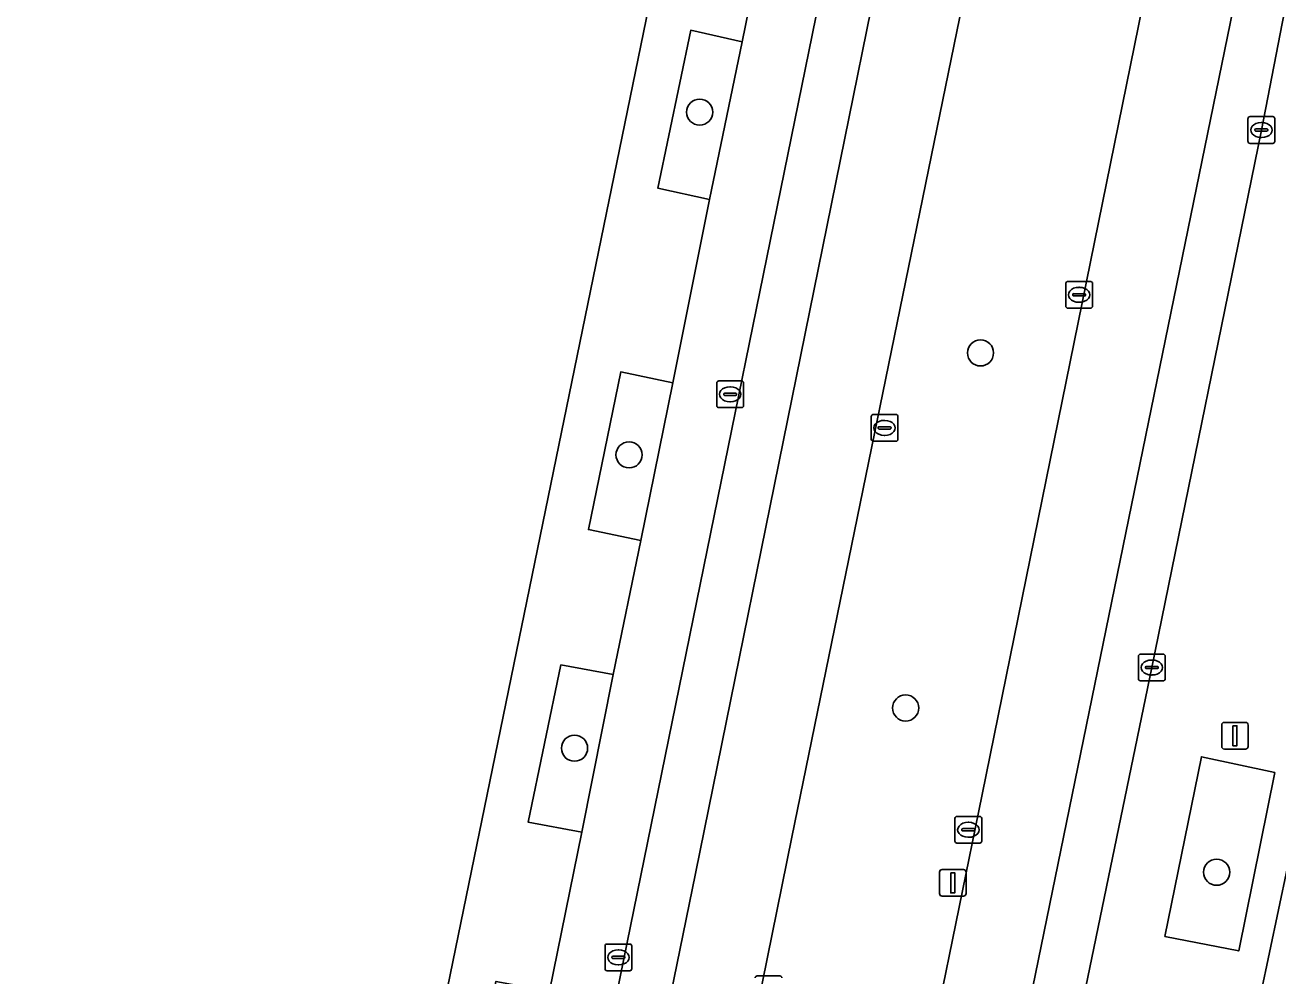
# Model space of a CAD drawing. Extents: x 157692 to 159674, y 381452 to 383291.
# Drawn here: x 158551.38 to 158598.24, y 382414.37 to 382449.95 of the extents above; entities that cross this region are included whole.
import ezdxf

# ---------------------------------------------------------------- set-up
doc = ezdxf.new("R2010")
doc.units = 0
for name, color, linetype in [('IMGEO_Berm_groen', 7, 'Continuous'), ('IMGEO_Boom', 7, 'Continuous'), ('IMGEO_Erf', 7, 'Continuous'), ('IMGEO_Groenvoorziening', 7, 'Continuous'), ('IMGEO_Kolk', 7, 'Continuous'), ('IMGEO_Lichtmast', 7, 'Continuous'), ('IMGEO_Parkeervlak_open', 7, 'Continuous'), ('IMGEO_Rijbaan_lokaal_gesloten', 7, 'Continuous'), ('IMGEO_Voetpad_open', 7, 'Continuous')]:
    doc.layers.add(name, color=color, linetype=linetype)

msp = doc.modelspace()

# ---------------------------------------------------------------- linework, layer by layer
at = {"layer": 'IMGEO_Berm_groen'}
msp.add_lwpolyline([(158594.974, 382459.491), (158588.522, 382460.914), (158587.191, 382454.412), (158580.059, 382419.567), (158566.979, 382355.038), (158573.413, 382353.716), (158587.176, 382421.152)], close=True, dxfattribs=at)
at = {"layer": 'IMGEO_Boom'}
for centre in [(158576.615, 382446.687), (158587.12, 382437.679), (158573.975, 382433.866), (158584.319, 382424.395), (158571.936, 382422.891), (158595.952, 382418.251)]:
    msp.add_circle(centre, 0.489, dxfattribs=at)
at = {"layer": 'IMGEO_Erf'}
for points in [[(158551.807, 382338.849), (158552.915, 382344.297), (158553.891, 382349.094), (158567.581, 382415.871), (158577.178, 382462.682), (158570.176, 382468.831), (158556.118, 382471.739), (158555.348, 382468.252), (158516.523, 382476.068), (158514.539, 382476.468), (158509.694, 382477.443), (158475.129, 382484.401), (158465.109, 382486.418), (158458.989, 382487.647), (158450.596, 382489.334)], [(158606.392, 382407.684), (158640.356, 382400.731), (158641.477, 382406.209), (158602.825, 382414.123), (158607.823, 382438.538), (158648.181, 382430.276), (158649.193, 382435.221), (158604.189, 382444.195), (158604.469, 382445.54), (158604.319, 382445.573), (158596.581, 382408.867), (158587.106, 382362.4), (158586.469, 382359.129), (158585.896, 382356.517), (158584.905, 382351.489), (158583.992, 382346.928)]]:
    msp.add_lwpolyline(points, dxfattribs=at)
at = {"layer": 'IMGEO_Groenvoorziening'}
for points in [[(158578.21, 382449.322), (158576.28, 382449.75), (158575.049, 382443.844), (158576.986, 382443.423)], [(158575.612, 382436.565), (158573.662, 382436.971), (158572.457, 382431.07), (158574.421, 382430.657)], [(158573.376, 382425.652), (158571.427, 382426.005), (158570.204, 382420.122), (158572.208, 382419.746)], [(158595.38, 382422.57), (158594.016, 382415.851), (158596.779, 382415.304), (158598.127, 382421.977)]]:
    msp.add_lwpolyline(points, close=True, dxfattribs=at)
at = {"layer": 'IMGEO_Kolk'}
for p, q in [((158597.125, 382445.593), (158597.125, 382446.445)), ((158597.2, 382446.519), (158598.052, 382446.519)), ((158598.126, 382446.445), (158598.126, 382445.593)), ((158597.384, 382446.013), (158597.384, 382446.025)), ((158597.822, 382445.976), (158597.424, 382445.976)), ((158597.427, 382446.062), (158597.825, 382446.062)), ((158597.613, 382446.299), (158597.638, 382446.299)), ((158597.868, 382446.025), (158597.868, 382446.013)), ((158598.052, 382445.519), (158597.2, 382445.519)), ((158597.636, 382445.739), (158597.611, 382445.739)), ((158590.384, 382440.353), (158591.236, 382440.353)), ((158590.309, 382439.427), (158590.309, 382440.279)), ((158590.568, 382439.847), (158590.568, 382439.859)), ((158590.611, 382439.896), (158591.009, 382439.896)), ((158590.797, 382440.133), (158590.822, 382440.133)), ((158591.052, 382439.859), (158591.052, 382439.847)), ((158591.31, 382440.279), (158591.31, 382439.427)), ((158591.006, 382439.81), (158590.608, 382439.81)), ((158590.82, 382439.573), (158590.795, 382439.573)), ((158591.236, 382439.353), (158590.384, 382439.353)), ((158577.331, 382436.632), (158578.183, 382436.632)), ((158577.256, 382435.706), (158577.256, 382436.558)), ((158577.515, 382436.126), (158577.515, 382436.138)), ((158577.558, 382436.175), (158577.956, 382436.175)), ((158577.744, 382436.412), (158577.769, 382436.412)), ((158577.999, 382436.138), (158577.999, 382436.126)), ((158578.257, 382436.558), (158578.257, 382435.706)), ((158578.183, 382435.632), (158577.331, 382435.632)), ((158577.953, 382436.089), (158577.555, 382436.089)), ((158577.767, 382435.852), (158577.742, 382435.852)), ((158583.03, 382434.449), (158583.03, 382435.301)), ((158583.105, 382435.375), (158583.957, 382435.375)), ((158584.031, 382435.301), (158584.031, 382434.449)), ((158583.289, 382434.869), (158583.289, 382434.881)), ((158583.727, 382434.832), (158583.329, 382434.832)), ((158583.332, 382434.918), (158583.73, 382434.918)), ((158583.518, 382435.155), (158583.543, 382435.155)), ((158583.773, 382434.881), (158583.773, 382434.869)), ((158583.957, 382434.375), (158583.105, 382434.375)), ((158583.541, 382434.595), (158583.516, 382434.595)), ((158593.027, 382425.483), (158593.027, 382426.335)), ((158593.102, 382426.409), (158593.954, 382426.409)), ((158594.028, 382426.335), (158594.028, 382425.483)), ((158593.286, 382425.903), (158593.286, 382425.915)), ((158593.724, 382425.866), (158593.326, 382425.866)), ((158593.329, 382425.952), (158593.727, 382425.952)), ((158593.515, 382426.189), (158593.54, 382426.189)), ((158593.77, 382425.915), (158593.77, 382425.903)), ((158593.954, 382425.409), (158593.102, 382425.409)), ((158593.538, 382425.629), (158593.513, 382425.629)), ((158586.165, 382419.412), (158586.165, 382420.264)), ((158586.24, 382420.338), (158587.092, 382420.338)), ((158587.166, 382420.264), (158587.166, 382419.412)), ((158586.424, 382419.832), (158586.424, 382419.844)), ((158586.862, 382419.795), (158586.464, 382419.795)), ((158586.467, 382419.881), (158586.865, 382419.881)), ((158586.653, 382420.118), (158586.678, 382420.118)), ((158586.908, 382419.844), (158586.908, 382419.832)), ((158587.092, 382419.338), (158586.24, 382419.338)), ((158586.676, 382419.558), (158586.651, 382419.558)), ((158573.076, 382414.637), (158573.076, 382415.489)), ((158573.151, 382415.563), (158574.003, 382415.563)), ((158574.077, 382415.489), (158574.077, 382414.637)), ((158573.335, 382415.057), (158573.335, 382415.069)), ((158573.773, 382415.02), (158573.375, 382415.02)), ((158573.378, 382415.106), (158573.776, 382415.106)), ((158573.564, 382415.343), (158573.589, 382415.343)), ((158573.819, 382415.069), (158573.819, 382415.057)), ((158574.003, 382414.563), (158573.151, 382414.563)), ((158573.587, 382414.783), (158573.562, 382414.783)), ((158578.765, 382414.369), (158579.617, 382414.369))]:
    msp.add_line(p, q, dxfattribs=at)
for points in [[(158597.125, 382445.593), (158597.125, 382446.445)], [(158597.2, 382446.519), (158598.052, 382446.519)], [(158598.126, 382446.445), (158598.126, 382445.593)], [(158598.052, 382445.519), (158597.2, 382445.519)], [(158590.384, 382440.353), (158591.236, 382440.353)], [(158590.309, 382439.427), (158590.309, 382440.279)], [(158591.31, 382440.279), (158591.31, 382439.427)], [(158591.236, 382439.353), (158590.384, 382439.353)], [(158577.331, 382436.632), (158578.183, 382436.632)], [(158577.256, 382435.706), (158577.256, 382436.558)], [(158578.257, 382436.558), (158578.257, 382435.706)], [(158578.183, 382435.632), (158577.331, 382435.632)], [(158583.03, 382434.449), (158583.03, 382435.301)], [(158583.105, 382435.375), (158583.957, 382435.375)], [(158584.031, 382435.301), (158584.031, 382434.449)], [(158583.957, 382434.375), (158583.105, 382434.375)], [(158593.027, 382425.483), (158593.027, 382426.335)], [(158593.102, 382426.409), (158593.954, 382426.409)], [(158594.028, 382426.335), (158594.028, 382425.483)], [(158593.954, 382425.409), (158593.102, 382425.409)], [(158586.165, 382419.412), (158586.165, 382420.264)], [(158586.24, 382420.338), (158587.092, 382420.338)], [(158587.166, 382420.264), (158587.166, 382419.412)], [(158587.092, 382419.338), (158586.24, 382419.338)], [(158573.076, 382414.637), (158573.076, 382415.489)], [(158573.151, 382415.563), (158574.003, 382415.563)], [(158574.077, 382415.489), (158574.077, 382414.637)], [(158574.003, 382414.563), (158573.151, 382414.563)], [(158578.765, 382414.369), (158579.617, 382414.369)]]:
    msp.add_lwpolyline(points, dxfattribs=at)
for centre, radius, start, end in [((158597.202, 382446.443), 0.0765, 91.552, 178.448), ((158597.202, 382446.443), 0.0765, 91.552, 178.448), ((158598.05, 382446.443), 0.0765, 1.552, 88.448), ((158598.05, 382446.443), 0.0765, 1.552, 88.448), ((158597.424, 382446.022), 0.0403, 85.8775, 175.7526), ((158597.421, 382446.012), 0.0366, 178.938, 274.7102), ((158597.825, 382446.019), 0.043, 264.8664, 352.4533), ((158597.829, 382446.024), 0.0386, 1.7309, 96.639), ((158597.202, 382445.595), 0.0765, 181.552, 268.448), ((158597.202, 382445.595), 0.0765, 181.552, 268.448), ((158598.05, 382445.595), 0.0765, 271.552, 358.448), ((158598.05, 382445.595), 0.0765, 271.552, 358.448), ((158590.386, 382440.277), 0.0765, 91.552, 178.448), ((158590.386, 382440.277), 0.0765, 91.552, 178.448), ((158591.234, 382440.277), 0.0765, 1.552, 88.448), ((158591.234, 382440.277), 0.0765, 1.552, 88.448), ((158590.608, 382439.856), 0.0403, 85.8775, 175.7526), ((158590.605, 382439.846), 0.0366, 178.938, 274.7102), ((158591.009, 382439.853), 0.043, 264.8664, 352.4533), ((158591.013, 382439.858), 0.0386, 1.7309, 96.639), ((158590.386, 382439.429), 0.0765, 181.552, 268.448), ((158590.386, 382439.429), 0.0765, 181.552, 268.448), ((158591.234, 382439.429), 0.0765, 271.552, 358.448), ((158591.234, 382439.429), 0.0765, 271.552, 358.448), ((158577.333, 382436.556), 0.0765, 91.552, 178.448), ((158577.333, 382436.556), 0.0765, 91.552, 178.448), ((158578.181, 382436.556), 0.0765, 1.552, 88.448), ((158578.181, 382436.556), 0.0765, 1.552, 88.448), ((158577.555, 382436.135), 0.0403, 85.8775, 175.7526), ((158577.552, 382436.125), 0.0366, 178.938, 274.7102), ((158577.956, 382436.132), 0.043, 264.8664, 352.4533), ((158577.96, 382436.137), 0.0386, 1.7309, 96.639), ((158577.333, 382435.708), 0.0765, 181.552, 268.448), ((158577.333, 382435.708), 0.0765, 181.552, 268.448), ((158578.181, 382435.708), 0.0765, 271.552, 358.448), ((158578.181, 382435.708), 0.0765, 271.552, 358.448), ((158583.107, 382435.299), 0.0765, 91.552, 178.448), ((158583.107, 382435.299), 0.0765, 91.552, 178.448), ((158583.955, 382435.299), 0.0765, 1.552, 88.448), ((158583.955, 382435.299), 0.0765, 1.552, 88.448), ((158583.329, 382434.878), 0.0403, 85.8775, 175.7526), ((158583.326, 382434.868), 0.0366, 178.938, 274.7102), ((158583.73, 382434.875), 0.043, 264.8664, 352.4533), ((158583.734, 382434.88), 0.0386, 1.7309, 96.639), ((158583.107, 382434.451), 0.0765, 181.552, 268.448), ((158583.107, 382434.451), 0.0765, 181.552, 268.448), ((158583.955, 382434.451), 0.0765, 271.552, 358.448), ((158583.955, 382434.451), 0.0765, 271.552, 358.448), ((158593.104, 382426.333), 0.0765, 91.552, 178.448), ((158593.104, 382426.333), 0.0765, 91.552, 178.448), ((158593.952, 382426.333), 0.0765, 1.552, 88.448), ((158593.952, 382426.333), 0.0765, 1.552, 88.448), ((158593.326, 382425.912), 0.0403, 85.8775, 175.7526), ((158593.323, 382425.902), 0.0366, 178.938, 274.7102), ((158593.727, 382425.909), 0.043, 264.8664, 352.4533), ((158593.731, 382425.914), 0.0386, 1.7309, 96.639), ((158593.104, 382425.485), 0.0765, 181.552, 268.448), ((158593.104, 382425.485), 0.0765, 181.552, 268.448), ((158593.952, 382425.485), 0.0765, 271.552, 358.448), ((158593.952, 382425.485), 0.0765, 271.552, 358.448), ((158586.242, 382420.262), 0.0765, 91.552, 178.448), ((158586.242, 382420.262), 0.0765, 91.552, 178.448), ((158587.09, 382420.262), 0.0765, 1.552, 88.448), ((158587.09, 382420.262), 0.0765, 1.552, 88.448), ((158586.464, 382419.841), 0.0403, 85.8775, 175.7526), ((158586.461, 382419.831), 0.0366, 178.938, 274.7102), ((158586.865, 382419.838), 0.043, 264.8664, 352.4533), ((158586.869, 382419.843), 0.0386, 1.7309, 96.639), ((158586.242, 382419.414), 0.0765, 181.552, 268.448), ((158586.242, 382419.414), 0.0765, 181.552, 268.448), ((158587.09, 382419.414), 0.0765, 271.552, 358.448), ((158587.09, 382419.414), 0.0765, 271.552, 358.448), ((158573.153, 382415.487), 0.0765, 91.552, 178.448), ((158573.153, 382415.487), 0.0765, 91.552, 178.448), ((158574.001, 382415.487), 0.0765, 1.552, 88.448), ((158574.001, 382415.487), 0.0765, 1.552, 88.448), ((158573.375, 382415.066), 0.0403, 85.8775, 175.7526), ((158573.372, 382415.056), 0.0366, 178.938, 274.7102), ((158573.776, 382415.063), 0.043, 264.8664, 352.4533), ((158573.78, 382415.068), 0.0386, 1.7309, 96.639), ((158573.153, 382414.639), 0.0765, 181.552, 268.448), ((158573.153, 382414.639), 0.0765, 181.552, 268.448), ((158574.001, 382414.639), 0.0765, 271.552, 358.448), ((158574.001, 382414.639), 0.0765, 271.552, 358.448), ((158578.767, 382414.293), 0.0765, 91.552, 178.448), ((158578.767, 382414.293), 0.0765, 91.552, 178.448), ((158579.615, 382414.293), 0.0765, 1.552, 88.448), ((158579.615, 382414.293), 0.0765, 1.552, 88.448)]:
    msp.add_arc(centre, radius, start, end, dxfattribs=at)
for centre, major_axis, ratio, start_param, end_param in [((158597.612, 382446.019), (-0.387, 0.002), 0.722429, 4.712389, 7.853982), ((158597.637, 382446.019), (-0.39, 0.002), 0.717154, 1.570796, 4.712389), ((158590.796, 382439.853), (-0.387, 0.002), 0.722429, 4.712389, 7.853982), ((158590.821, 382439.853), (-0.39, 0.002), 0.717154, 1.570796, 4.712389), ((158577.743, 382436.132), (-0.387, 0.002), 0.722429, 4.712389, 7.853982), ((158577.768, 382436.132), (-0.39, 0.002), 0.717154, 1.570796, 4.712389), ((158583.517, 382434.875), (-0.387, 0.002), 0.722429, 4.712389, 7.853982), ((158583.542, 382434.875), (-0.39, 0.002), 0.717154, 1.570796, 4.712389), ((158593.514, 382425.909), (-0.387, 0.002), 0.722429, 4.712389, 7.853982), ((158593.539, 382425.909), (-0.39, 0.002), 0.717154, 1.570796, 4.712389), ((158586.652, 382419.838), (-0.387, 0.002), 0.722429, 4.712389, 7.853982), ((158586.677, 382419.838), (-0.39, 0.002), 0.717154, 1.570796, 4.712389), ((158573.563, 382415.063), (-0.387, 0.002), 0.722429, 4.712389, 7.853982), ((158573.588, 382415.063), (-0.39, 0.002), 0.717154, 1.570796, 4.712389)]:
    msp.add_ellipse(centre, major_axis=major_axis, ratio=ratio, start_param=start_param, end_param=end_param, dxfattribs=at)
at = {"layer": 'IMGEO_Lichtmast'}
for p, q in [((158596.141, 382422.957), (158596.141, 382423.757)), ((158596.141, 382423.757), (158596.141, 382422.957)), ((158596.241, 382423.857), (158597.031, 382423.857)), ((158597.031, 382423.857), (158596.241, 382423.857)), ((158597.131, 382423.757), (158597.131, 382422.957)), ((158597.131, 382422.957), (158597.131, 382423.757)), ((158597.031, 382422.857), (158596.241, 382422.857)), ((158596.241, 382422.857), (158597.031, 382422.857)), ((158585.688, 382418.353), (158586.478, 382418.353)), ((158586.478, 382418.353), (158585.688, 382418.353)), ((158585.588, 382417.453), (158585.588, 382418.253)), ((158585.588, 382418.253), (158585.588, 382417.453)), ((158586.578, 382418.253), (158586.578, 382417.453)), ((158586.578, 382417.453), (158586.578, 382418.253)), ((158586.478, 382417.353), (158585.688, 382417.353)), ((158585.688, 382417.353), (158586.478, 382417.353))]:
    msp.add_line(p, q, dxfattribs=at)
for points in [[(158596.561, 382423.732), (158596.711, 382423.732), (158596.711, 382422.982), (158596.561, 382422.982), (158596.561, 382423.732)], [(158586.008, 382418.228), (158586.158, 382418.228), (158586.158, 382417.478), (158586.008, 382417.478), (158586.008, 382418.228)]]:
    msp.add_lwpolyline(points, dxfattribs=at)
for centre, start, end in [((158596.241, 382423.757), 90, 180), ((158596.241, 382423.757), 90, 180), ((158597.031, 382423.757), 0, 90), ((158597.031, 382423.757), 360, 90), ((158596.241, 382422.957), 180, 270), ((158596.241, 382422.957), 180, 270), ((158597.031, 382422.957), 270, 0), ((158597.031, 382422.957), 270, 0), ((158585.688, 382418.253), 90, 180), ((158585.688, 382418.253), 90, 180), ((158586.478, 382418.253), 0, 90), ((158586.478, 382418.253), 360, 90), ((158585.688, 382417.453), 180, 270), ((158585.688, 382417.453), 180, 270), ((158586.478, 382417.453), 270, 0), ((158586.478, 382417.453), 270, 0)]:
    msp.add_arc(centre, 0.1, start, end, dxfattribs=at)
at = {"layer": 'IMGEO_Parkeervlak_open'}
msp.add_lwpolyline([(158574.537, 382418.739), (158582.012, 382455.393), (158579.537, 382455.865), (158578.21, 382449.322), (158576.986, 382443.423), (158575.612, 382436.565), (158574.421, 382430.657), (158573.376, 382425.652), (158572.208, 382419.746), (158571, 382413.8), (158569.746, 382407.866), (158568.433, 382401.407), (158567.249, 382395.578), (158565.92, 382388.887), (158564.692, 382383.1), (158563.813, 382378.594), (158562.58, 382372.68), (158561.335, 382366.514), (158559.885, 382359.242), (158562.307, 382358.757)], close=True, dxfattribs=at)
at = {"layer": 'IMGEO_Rijbaan_lokaal_gesloten'}
for points in [[(158626.897, 382663.441), (158613.919, 382600.583), (158592.124, 382493.966), (158591.78, 382492.336), (158584.663, 382458.624), (158576.456, 382418.202), (158561.278, 382343.885), (158559.085, 382332.976)], [(158570.442, 382323.016), (158576.228, 382350.879), (158576.268, 382351.075), (158583.576, 382387.108), (158599.733, 382466.035), (158609.586, 382513.419)], [(158609.586, 382513.419), (158599.733, 382466.035), (158583.576, 382387.108), (158576.268, 382351.075), (158578.202, 382350.697), (158578.94, 382354.449), (158581.424, 382366.714), (158581.731, 382368.157), (158585.535, 382386.77), (158589.629, 382406.841), (158590.118, 382409.384), (158590.128, 382409.434), (158593.528, 382425.909), (158597.626, 382446.019), (158598.566, 382450.838), (158599.776, 382456.65), (158601.623, 382465.39), (158601.786, 382466.067), (158602.857, 382471.213), (158605.63, 382484.188)], [(158565.678, 382348.953), (158566.54, 382353.187), (158566.979, 382355.038), (158580.059, 382419.567), (158587.191, 382454.412), (158588.522, 382460.914), (158588.892, 382462.702), (158589.146, 382463.86)], [(158595.425, 382462.991), (158595.428, 382462.214), (158595.283, 382461.352), (158595.067, 382460.049), (158594.974, 382459.491), (158587.176, 382421.152), (158573.413, 382353.716), (158573.039, 382351.86), (158572.14, 382347.357)]]:
    msp.add_lwpolyline(points, dxfattribs=at)
msp.add_lwpolyline([(158576.456, 382418.202), (158584.663, 382458.624), (158591.78, 382492.336), (158589.807, 382492.761), (158589.624, 382491.884), (158589.495, 382491.264), (158582.83, 382459.355), (158582.012, 382455.393), (158574.537, 382418.739), (158562.307, 382358.757), (158561.806, 382356.259), (158561.547, 382354.975), (158559.276, 382343.829), (158558.305, 382338.921), (158558.047, 382337.432), (158557.222, 382333.606), (158556.963, 382332.377), (158558.877, 382331.964), (158559.085, 382332.976), (158561.278, 382343.885)], close=True, dxfattribs=at)
at = {"layer": 'IMGEO_Voetpad_open'}
for points in [[(158583.992, 382346.928), (158584.905, 382351.489), (158585.896, 382356.517), (158586.469, 382359.129), (158587.106, 382362.4), (158596.581, 382408.867), (158604.319, 382445.573), (158604.469, 382445.54), (158607.237, 382458.858), (158608.979, 382458.529), (158609.487, 382460.968), (158609.544, 382461.37), (158607.502, 382461.854), (158608.011, 382464.43), (158609.286, 382470.596), (158610.558, 382476.747), (158611.007, 382478.919), (158611.26, 382480.174), (158612.335, 382485.34), (158612.716, 382487.181), (158612.801, 382487.59), (158615.373, 382500), (158629.944, 382570.322)], [(158605.63, 382484.188), (158602.857, 382471.213), (158605.284, 382470.743), (158607.971, 382470.223), (158606.768, 382464.329), (158604.093, 382464.875), (158601.623, 382465.39), (158599.776, 382456.65), (158602.113, 382456.209), (158600.934, 382450.364), (158598.566, 382450.838), (158597.626, 382446.019), (158593.528, 382425.909), (158590.128, 382409.434)], [(158582.772, 382464.067), (158579.352, 382464.765), (158577.178, 382462.682), (158567.581, 382415.871), (158553.891, 382349.094), (158552.915, 382344.297), (158551.807, 382338.849)], [(158567.249, 382395.578), (158565.269, 382395.972), (158566.473, 382401.774), (158568.433, 382401.407), (158569.746, 382407.866), (158567.78, 382408.277), (158568.996, 382414.168), (158571, 382413.8), (158572.208, 382419.746), (158570.204, 382420.122), (158571.427, 382426.005), (158573.376, 382425.652), (158574.421, 382430.657), (158572.457, 382431.07), (158573.662, 382436.971), (158575.612, 382436.565), (158576.986, 382443.423), (158575.049, 382443.844), (158576.28, 382449.75), (158578.21, 382449.322), (158579.537, 382455.865), (158582.012, 382455.393), (158582.83, 382459.355)]]:
    msp.add_lwpolyline(points, dxfattribs=at)
msp.add_lwpolyline([(158598.127, 382421.977), (158596.779, 382415.304), (158594.016, 382415.851), (158595.38, 382422.57)], close=True, dxfattribs=at)

doc.saveas('drawing.dxf')
